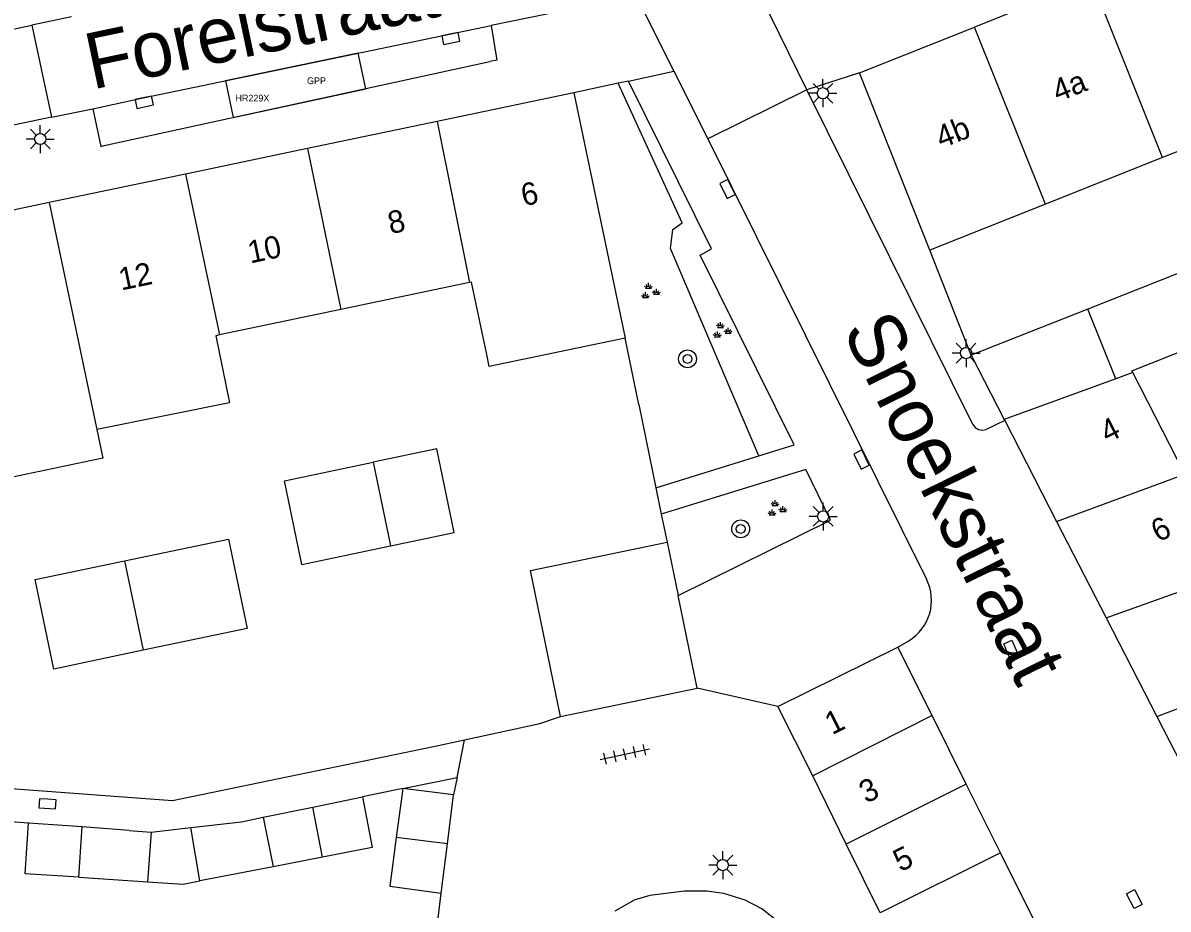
# Model space of a CAD drawing. Extents: x 132994 to 136000, y 393499 to 395512.
# Drawn here: x 134797.5 to 134848.7, y 394612 to 394651.6 of the extents above; entities that cross this region are included whole.
import ezdxf

# ---------------------------------------------------------------- set-up
doc = ezdxf.new("R2010")
doc.units = 0
for name, color, linetype in [('bp-anno-kenteken', 7, 'Continuous'), ('bp-grn-parkeervak', 7, 'Continuous'), ('gg-afsc-erfafscheiding', 7, 'Continuous'), ('gg-afsc-muur', 7, 'Continuous'), ('gg-anno-huisnummerreeks BGT', 7, 'Continuous'), ('gg-anno-openbare ruimte label', 7, 'Continuous'), ('gg-bbg-bijgebouw', 7, 'Continuous'), ('gg-bbg-gedigitaliseerde bebouwing', 7, 'Continuous'), ('gg-bbg-gedigitaliseerde bijgebouw', 7, 'Continuous'), ('gg-bbg-hoofdgebouw', 7, 'Continuous'), ('gg-bbg-tussenscheiding', 7, 'Continuous'), ('gg-knt-verharding', 7, 'Continuous'), ('gg-knt-verharding nz', 7, 'Continuous'), ('gt-grn-groengrens', 7, 'Continuous'), ('gt-grn-weggrens', 7, 'Continuous'), ('gt-symb-boom', 7, 'Continuous'), ('gt-symb-groenvak', 7, 'Continuous'), ('gt-symb-kolk', 7, 'Continuous'), ('gt-symb-kolk center center', 7, 'Continuous'), ('gt-symb-lichtmast', 7, 'Continuous'), ('gt-symb-tegel verharding', 7, 'Continuous'), ('kenmerkpunt gehandicapten parkeerplaats', 7, 'Continuous')]:
    doc.layers.add(name, color=color, linetype=linetype)

# ---------------------------------------------------------------- blocks, each defined once
blk = doc.blocks.new('gt0-KOLKCC')
at = {"layer": 'gt-symb-kolk center center'}
blk.add_lwpolyline([(-0.375, 0.2), (0.375, 0.2), (0.375, -0.2), (-0.375, -0.2)], close=True, dxfattribs=at)
blk = doc.blocks.new('gt0-KOLK')
at = {"layer": 'gt-symb-kolk'}
blk.add_lwpolyline([(0, 0), (0.375, 0), (0.375, 0.4), (-0.375, 0.4), (-0.375, 0), (0, 0)], dxfattribs=at)
blk = doc.blocks.new('gt0-LMAST')
at = {"layer": 'gt-symb-lichtmast'}
for p, q in [((-0.005, 0.246), (-0.005, 0.621)), ((-0.182, 0.173), (-0.447, 0.438)), ((0.172, 0.173), (0.437, 0.438)), ((-0.255, -0.004), (-0.63, -0.004)), ((-0.182, -0.181), (-0.447, -0.446)), ((-0.005, -0.254), (-0.005, -0.629)), ((0.437, -0.446), (0.172, -0.181)), ((0.245, -0.004), (0.62, -0.004))]:
    blk.add_line(p, q, dxfattribs=at)
blk.add_circle((-0.005, -0.004), 0.25, dxfattribs=at)
blk = doc.blocks.new('gt0-GRVAK')
at = {"layer": 'gt-symb-groenvak'}
for p, q in [((-0.11, 0.189), (-0.228, 0.24)), ((-0.182, 0.153), (0.088, 0.153)), ((-0.091, 0.211), (-0.156, 0.322)), ((-0.047, 0.214), (-0.047, 0.393)), ((-0.004, 0.211), (0.061, 0.322)), ((0.015, 0.189), (0.133, 0.24)), ((0.262, -0.052), (0.197, 0.059)), ((0.305, -0.049), (0.305, 0.13)), ((0.349, -0.052), (0.414, 0.059)), ((-0.245, -0.228), (-0.363, -0.177)), ((-0.318, -0.264), (-0.047, -0.264)), ((-0.226, -0.206), (-0.291, -0.095)), ((-0.183, -0.203), (-0.183, -0.024)), ((-0.139, -0.206), (-0.074, -0.095)), ((-0.12, -0.228), (-0.002, -0.177)), ((0.243, -0.074), (0.125, -0.023)), ((0.17, -0.11), (0.441, -0.11)), ((0.368, -0.074), (0.486, -0.023))]:
    blk.add_line(p, q, dxfattribs=at)
blk = doc.blocks.new('gt0-BOOM')
at = {"layer": 'gt-symb-boom'}
for radius in [0.4, 0.2]:
    blk.add_circle((0, 0), radius, dxfattribs=at)
blk = doc.blocks.new('gt0-TEG1')
at = {"layer": 'gt-symb-tegel verharding'}
for p, q in [((-1.125, 0), (1.125, 0)), ((-0.9, -0.25), (-0.9, 0.25)), ((-0.45, -0.25), (-0.45, 0.25)), ((0, -0.25), (0, 0.25)), ((0.45, -0.25), (0.45, 0.25)), ((0.9, -0.25), (0.9, 0.25))]:
    blk.add_line(p, q, dxfattribs=at)

msp = doc.modelspace()

# ---------------------------------------------------------------- linework, layer by layer
at = {"layer": 'bp-grn-parkeervak'}
msp.add_lwpolyline([(134812.516, 394650.225), (134806.598, 394648.998), (134806.939, 394647.355), (134812.86, 394648.645), (134812.516, 394650.225)], dxfattribs=at)
at = {"layer": 'gg-afsc-erfafscheiding'}
for p, q in [((134815.89, 394619.28), (134817.275, 394619.581)), ((134814.513, 394617.409), (134812.71, 394617.03)), ((134797.802, 394615.864), (134793.713, 394616.168))]:
    msp.add_line(p, q, dxfattribs=at)
for points in [[(134817.275, 394619.581), (134820.63, 394620.31), (134821.56, 394620.62)], [(134795.21, 394617.543), (134804.222, 394616.875), (134815.89, 394619.28)]]:
    msp.add_lwpolyline(points, dxfattribs=at)
at = {"layer": 'gg-afsc-muur'}
for p, q in [((134839.9, 394636.75), (134838.05, 394641.43)), ((134825.05, 394634.55), (134824.437, 394637.506)), ((134825.05, 394634.55), (134825.815, 394630.832)), ((134825.815, 394630.832), (134826.059, 394629.657)), ((134826.059, 394629.657), (134826.32, 394628.4))]:
    msp.add_line(p, q, dxfattribs=at)
at = {"layer": 'gg-bbg-bijgebouw'}
for p, q in [((134839.9, 394636.75), (134841.377, 394633.873)), ((134841.377, 394633.873), (134841.398, 394633.833)), ((134841.398, 394633.833), (134843.71, 394629.33)), ((134843.71, 394629.33), (134845.925, 394625.018)), ((134826.32, 394628.4), (134826.808, 394626.025)), ((134827.66, 394621.88), (134826.808, 394626.025)), ((134845.925, 394625.018), (134848.184, 394620.618)), ((134831.26, 394621.07), (134836.62, 394623.72)), ((134838.149, 394620.658), (134836.62, 394623.72)), ((134821.56, 394620.62), (134827.66, 394621.88)), ((134832.819, 394617.969), (134831.26, 394621.07)), ((134839.677, 394617.599), (134838.149, 394620.658)), ((134848.184, 394620.618), (134850.444, 394616.217)), ((134834.311, 394614.919), (134832.819, 394617.969)), ((134816.785, 394617.122), (134814.513, 394617.409)), ((134816.508, 394614.93), (134816.785, 394617.122)), ((134841.204, 394614.539), (134839.677, 394617.599)), ((134810.494, 394616.576), (134812.71, 394617.03)), ((134812.71, 394617.03), (134813.15, 394614.77)), ((134807.304, 394615.917), (134808.272, 394616.121)), ((134808.272, 394616.121), (134810.494, 394616.576)), ((134800.196, 394615.689), (134797.802, 394615.864)), ((134802.299, 394615.535), (134800.196, 394615.689)), ((134803.277, 394615.463), (134805.052, 394615.663)), ((134805.052, 394615.663), (134807.304, 394615.917)), ((134802.299, 394615.535), (134803.277, 394615.463)), ((134816.231, 394612.737), (134816.508, 394614.93)), ((134835.83, 394611.855), (134834.311, 394614.919)), ((134842.732, 394611.48), (134841.204, 394614.539))]:
    msp.add_line(p, q, dxfattribs=at)
msp.add_lwpolyline([(134821.56, 394620.62), (134820.22, 394627.14), (134826.32, 394628.4)], dxfattribs=at)
at = {"layer": 'gg-bbg-gedigitaliseerde bebouwing'}
for p, q in [((134853.589, 394647.616), (134848.44, 394645.567)), ((134848.44, 394645.567), (134843.22, 394643.488)), ((134843.22, 394643.488), (134838.05, 394641.43)), ((134817.499, 394639.987), (134811.739, 394638.782)), ((134811.739, 394638.782), (134806.332, 394637.65)), ((134806.775, 394634.626), (134800.844, 394633.433))]:
    msp.add_line(p, q, dxfattribs=at)
for points in [[(134818.259, 394636.784), (134817.585, 394640.005), (134817.499, 394639.987)], [(134806.332, 394637.65), (134806.157, 394637.614), (134806.775, 394634.626)], [(134824.437, 394637.506), (134818.373, 394636.24), (134818.259, 394636.784)], [(134800.844, 394633.433), (134801.112, 394632.154), (134795.445, 394630.968), (134795.165, 394632.309), (134795.095, 394632.294)]]:
    msp.add_lwpolyline(points, dxfattribs=at)
at = {"layer": 'gg-bbg-gedigitaliseerde bijgebouw'}
for p, q in [((134850.315, 394640.871), (134845.1, 394638.807)), ((134845.1, 394638.807), (134839.9, 394636.75)), ((134849.433, 394631.436), (134847.111, 394635.97)), ((134816.03, 394632.567), (134813.196, 394631.974)), ((134810.011, 394627.405), (134813.968, 394628.233)), ((134814.513, 394617.409), (134814.224, 394615.225)), ((134813.15, 394614.77), (134810.93, 394614.34)), ((134810.93, 394614.34), (134808.724, 394613.913)), ((134808.724, 394613.913), (134805.448, 394613.278)), ((134800.048, 394613.441), (134803.114, 394613.239))]:
    msp.add_line(p, q, dxfattribs=at)
for points in [[(134847.111, 394635.97), (134847.067, 394636.056), (134851.532, 394637.823)], [(134813.968, 394628.233), (134816.813, 394628.829), (134816.03, 394632.567)], [(134810.011, 394627.405), (134809.229, 394631.143), (134813.196, 394631.974)], [(134802.089, 394627.563), (134806.727, 394628.534), (134807.562, 394624.544), (134802.924, 394623.573)], [(134802.924, 394623.573), (134798.934, 394622.737), (134798.098, 394626.728), (134802.089, 394627.563)], [(134800.048, 394613.441), (134797.653, 394613.599), (134797.802, 394615.864)], [(134814.224, 394615.225), (134813.935, 394613.041), (134816.231, 394612.737)], [(134803.114, 394613.239), (134804.705, 394613.134), (134805.448, 394613.278)]]:
    msp.add_lwpolyline(points, dxfattribs=at)
at = {"layer": 'gg-bbg-hoofdgebouw'}
for p, q in [((134845.279, 394653.486), (134840.043, 394651.397)), ((134834.91, 394649.35), (134840.043, 394651.397)), ((134838.05, 394641.43), (134834.91, 394649.35)), ((134822.15, 394648.46), (134816.046, 394647.182)), ((134822.15, 394648.46), (134824.437, 394637.506)), ((134816.046, 394647.182), (134810.257, 394645.971)), ((134810.257, 394645.971), (134804.804, 394644.83)), ((134804.804, 394644.83), (134798.724, 394643.558)), ((134798.724, 394643.558), (134792.99, 394642.358))]:
    msp.add_line(p, q, dxfattribs=at)
at = {"layer": 'gg-bbg-tussenscheiding'}
for p, q in [((134848.44, 394645.567), (134845.279, 394653.486)), ((134843.22, 394643.488), (134840.043, 394651.397)), ((134816.046, 394647.182), (134817.499, 394639.987)), ((134810.257, 394645.971), (134811.739, 394638.782)), ((134804.804, 394644.83), (134806.332, 394637.65)), ((134798.724, 394643.558), (134800.844, 394633.433)), ((134846.351, 394635.692), (134845.1, 394638.807)), ((134846.351, 394635.692), (134841.377, 394633.873)), ((134847.111, 394635.97), (134846.351, 394635.692)), ((134813.196, 394631.974), (134813.968, 394628.233)), ((134843.71, 394629.33), (134849.433, 394631.436)), ((134802.089, 394627.563), (134802.924, 394623.573)), ((134845.925, 394625.018), (134851.663, 394627.082)), ((134848.184, 394620.618), (134853.875, 394622.762)), ((134838.149, 394620.658), (134832.819, 394617.969)), ((134839.677, 394617.599), (134834.311, 394614.919)), ((134808.272, 394616.121), (134808.724, 394613.913)), ((134810.93, 394614.34), (134810.494, 394616.576)), ((134800.048, 394613.441), (134800.196, 394615.689)), ((134805.448, 394613.278), (134805.052, 394615.663)), ((134803.277, 394615.463), (134803.114, 394613.239)), ((134816.508, 394614.93), (134814.224, 394615.225)), ((134841.204, 394614.539), (134835.83, 394611.855))]:
    msp.add_line(p, q, dxfattribs=at)
at = {"layer": 'gg-knt-verharding'}
for p, q in [((134821.75, 394652.14), (134818.466, 394651.458)), ((134799.713, 394651.846), (134797.95, 394651.48)), ((134797.95, 394651.48), (134798.82, 394647.38)), ((134801.184, 394646.101), (134818.406, 394649.853)), ((134824.125, 394648.885), (134822.15, 394648.46)), ((134824.592, 394648.986), (134824.125, 394648.885)), ((134832.555, 394648.59), (134828.137, 394646.409)), ((134839.977, 394633.657), (134832.555, 394648.59)), ((134798.82, 394647.38), (134800.667, 394647.745)), ((134828.137, 394646.409), (134837.899, 394626.755)), ((134841.398, 394633.833), (134840.561, 394633.438)), ((134825.815, 394630.832), (134830.416, 394632.255)), ((134836.62, 394623.72), (134837.11, 394624.001)), ((134814.513, 394617.409), (134816.94, 394617.9)), ((134816.94, 394617.9), (134816.785, 394617.122)), ((134815.7, 394608.54), (134816.231, 394612.737))]:
    msp.add_line(p, q, dxfattribs=at)
for points in [[(134818.466, 394651.458), (134818.711, 394649.92), (134818.406, 394649.853)], [(134830.416, 394632.255), (134831.987, 394632.741), (134827.79, 394641.218), (134828.299, 394641.489), (134824.592, 394648.986)], [(134800.667, 394647.745), (134801.026, 394646.066), (134801.184, 394646.101)], [(134826.808, 394626.025), (134833.612, 394629.39), (134832.519, 394631.644), (134826.059, 394629.657)], [(134831.338, 394611.408), (134830.555, 394612.031), (134829.806, 394612.416), (134828.846, 394612.712), (134828.092, 394612.817), (134827.095, 394612.817), (134825.542, 394612.632), (134824.847, 394612.423), (134823.979, 394611.929)]]:
    msp.add_lwpolyline(points, dxfattribs=at)
for centre, radius, start, end in [((134840.386, 394633.859), 0.456, 206.2764, 292.6115), ((134836.017, 394625.804), 2.108, 301.2152, 26.8116)]:
    msp.add_arc(centre, radius, start, end, dxfattribs=at)
at = {"layer": 'gg-knt-verharding nz'}
msp.add_lwpolyline([(134800.667, 394647.745), (134802.921, 394648.236), (134818.466, 394651.458)], dxfattribs=at)
at = {"layer": 'gt-grn-groengrens'}
msp.add_lwpolyline([(134830.416, 394632.255), (134826.467, 394641.515), (134826.572, 394642.357), (134826.984, 394642.66), (134824.125, 394648.885)], dxfattribs=at)
at = {"layer": 'gt-grn-weggrens'}
for p, q in [((134832.555, 394648.59), (134829.976, 394653.859)), ((134824.925, 394652.803), (134826.623, 394649.423)), ((134792.06, 394650.21), (134797.95, 394651.48)), ((134824.592, 394648.986), (134826.623, 394649.423)), ((134826.623, 394649.423), (134828.137, 394646.409)), ((134834.91, 394649.35), (134832.555, 394648.59)), ((134798.82, 394647.38), (134792.9, 394646.14)), ((134831.26, 394621.07), (134827.66, 394621.88)), ((134816.94, 394617.9), (134817.275, 394619.581))]:
    msp.add_line(p, q, dxfattribs=at)

# ---------------------------------------------------------------- block references
at = {"layer": 'gt-symb-boom'}
for p in [(134827.228, 394636.584), (134829.603, 394628.995)]:
    msp.add_blockref('gt0-BOOM', p, dxfattribs=at)
at = {"layer": 'gt-symb-groenvak'}
for p in [(134825.534, 394639.58), (134828.744, 394637.836), (134831.186, 394629.88)]:
    msp.add_blockref('gt0-GRVAK', p, dxfattribs=at)
at = {"layer": 'gt-symb-kolk'}
for p, rotation in [((134816.619, 394651.077), -168.33870002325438), ((134802.921, 394648.236), -167.729397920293), ((134829.196, 394644.252), 116.37377723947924), ((134835.18, 394632.181), 116.615573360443), ((134798.657, 394616.924), 176.33074590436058)]:
    msp.add_blockref('gt0-KOLK', p, dxfattribs=dict(at, rotation=rotation))
at = {"layer": 'gt-symb-kolk center center'}
for p, rotation in [((134841.679, 394623.604), 113.11275976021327), ((134847.186, 394612.47), 117.4240264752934)]:
    msp.add_blockref('gt0-KOLKCC', p, dxfattribs=dict(at, rotation=rotation))
at = {"layer": 'gt-symb-lichtmast'}
for p in [(134833.28, 394648.444), (134798.327, 394646.402), (134839.674, 394636.844), (134833.292, 394629.555), (134828.81, 394613.99)]:
    msp.add_blockref('gt0-LMAST', p, dxfattribs=at)
at = {"layer": 'gt-symb-tegel verharding', "rotation": 12.479071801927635}
msp.add_blockref('gt0-TEG1', (134824.428, 394618.936), dxfattribs=at)

# ---------------------------------------------------------------- texts
at = {"layer": 'bp-anno-kenteken'}
msp.add_text('HR229X', height=0.3, dxfattribs=at).set_placement((134807.039, 394648.073))
at = {"layer": 'gg-anno-huisnummerreeks BGT'}
for s, rotation, p in [('4a', 21.8, (134843.768, 394648.037)), ('4b', 21.7, (134838.564, 394645.963)), ('6', 11.8, (134819.909, 394643.394)), ('8', 11.8, (134813.962, 394642.15)), ('10', 11.8, (134807.703, 394640.84)), ('12', 11.8, (134801.936, 394639.633)), ('4', 27.2, (134845.984, 394632.806)), ('6', 27.2, (134848.258, 394628.379)), ('1', 26.5, (134833.681, 394619.782)), ('3', 26.5, (134835.21, 394616.721)), ('5', 26.5, (134836.736, 394613.663))]:
    msp.add_text(s, height=1, rotation=rotation, dxfattribs=at).set_placement(p)
at = {"layer": 'gg-anno-openbare ruimte label'}
for s, rotation, p in [('Forelstraat', 11.9, (134800.639, 394648.6)), ('Snoekstraat', 296.2, (134834.121, 394637.87))]:
    msp.add_text(s, height=2.5, rotation=rotation, dxfattribs=at).set_placement(p)
at = {"layer": 'kenmerkpunt gehandicapten parkeerplaats'}
msp.add_text('GPP', height=0.3, dxfattribs=at).set_placement((134810.236, 394648.848))

doc.saveas('drawing.dxf')
